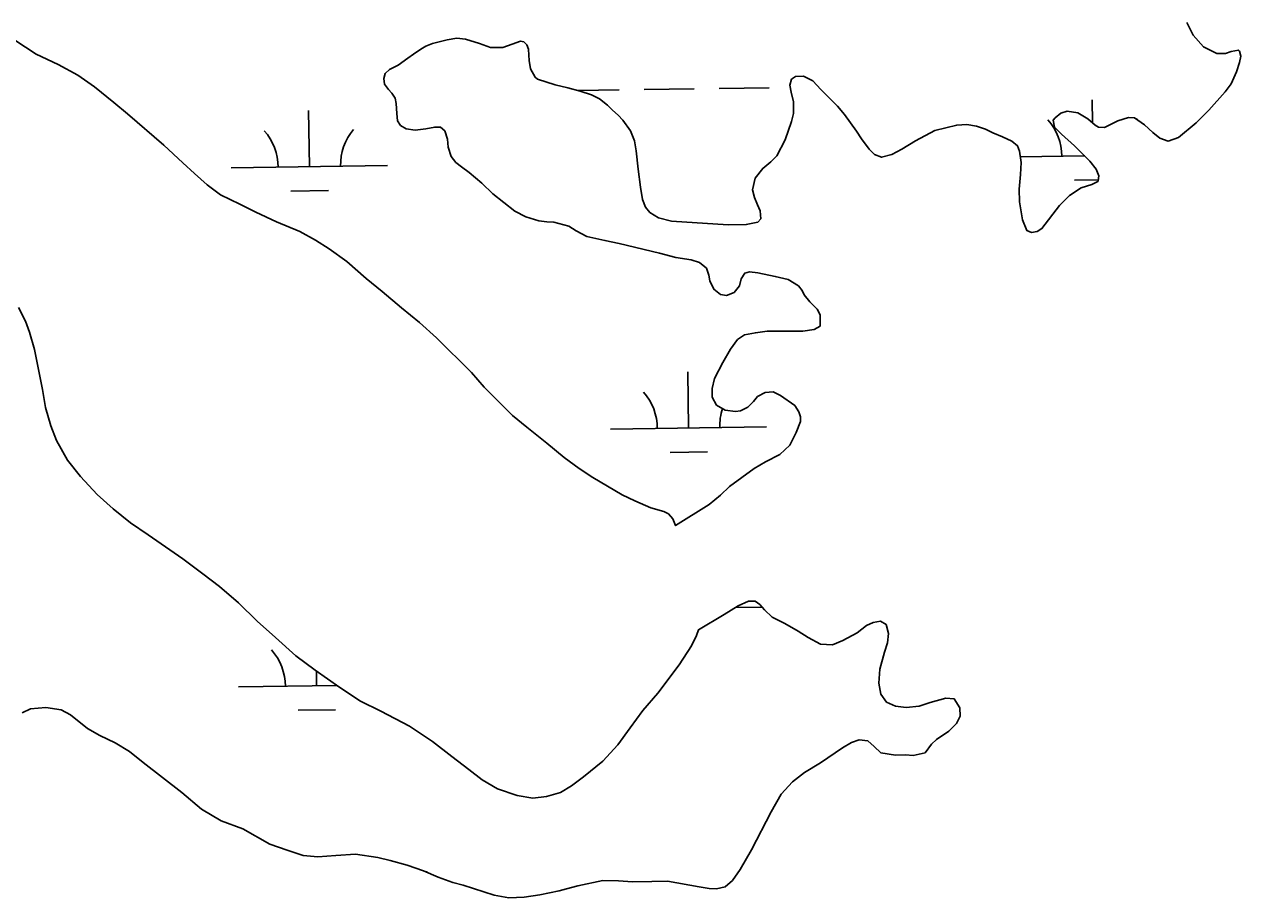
# Model space of a CAD drawing. Extents: x 3767014 to 3805179, y 361544 to 387384.
# Drawn here: x 3781258 to 3782037, y 369856 to 370416 of the extents above; entities that cross this region are included whole.
import ezdxf

# ---------------------------------------------------------------- set-up
doc = ezdxf.new("R2010")
doc.units = 0
doc.layers.add('V-TOPO-SHOR', color=7, linetype='Continuous')
doc.layers.add('V-WETL-SWMP', color=7, linetype='Continuous')

msp = doc.modelspace()

# ---------------------------------------------------------------- linework, layer by layer
at = {"layer": 'V-TOPO-SHOR'}
for points in [[(3781917.519, 370349.88), (3781916.729, 370354.339), (3781917.859, 370355.828), (3781921.484, 370358.836), (3781925.64, 370360.108), (3781932.482, 370359.01), (3781938.903, 370355.277), (3781943.58, 370351.109), (3781945.753, 370349.897), (3781949.552, 370349.794), (3781954.17, 370352.051), (3781958.113, 370353.999), (3781964.974, 370356.114), (3781968.773, 370356.014), (3781975.216, 370351.402), (3781980.397, 370346.564), (3781985.062, 370342.882), (3781990.369, 370340.969), (3781996.931, 370343.273), (3782008.188, 370352.606), (3782016.262, 370360.788), (3782026.778, 370372.535), (3782030.542, 370377.788), (3782034.055, 370385.372), (3782035.951, 370391.358), (3782036.729, 370395.368), (3782035.871, 370398.559), (3782035.267, 370399.325), (3782030.618, 370398.334), (3782027.048, 370397.076), (3782021.402, 370397.033), (3782012.919, 370401.498), (3782006.31, 370408.928), (3782002.317, 370416.909)], [(3781251.596, 370405.586), (3781265.393, 370396.808), (3781279.43, 370390.072), (3781292.015, 370383.301), (3781302.583, 370375.705), (3781315.145, 370365.83), (3781323.866, 370358.381), (3781347.153, 370338.489), (3781359.173, 370327.049), (3781366.62, 370320.151), (3781374.748, 370313.078), (3781383.446, 370306.598), (3781395.718, 370300.693), (3781406.031, 370295.418), (3781419.182, 370289.341), (3781434.179, 370283.017), (3781444.114, 370277.442)], [(3781674.78, 370094.607), (3781696.255, 370108.085), (3781703.6, 370114.207), (3781709.305, 370119.701), (3781725.181, 370131.289), (3781732.476, 370135.461), (3781741.606, 370140.261), (3781747.982, 370146.262), (3781752.066, 370154.345), (3781754.816, 370161.229), (3781754.836, 370164.344), (3781753.784, 370167.53), (3781751.154, 370171.555), (3781741.938, 370178.045), (3781737.306, 370180.363), (3781732.253, 370179.947), (3781727.256, 370177.291), (3781724.803, 370174.215), (3781721.1, 370170.422), (3781716.484, 370168.071), (3781713.281, 370167.698), (3781706.641, 370168.507), (3781701.105, 370171.876), (3781698.156, 370176.963), (3781698.215, 370182.417), (3781699.708, 370188.977), (3781705.103, 370199.233), (3781709.957, 370207.63), (3781714.378, 370213.872), (3781718.882, 370216.807), (3781725.954, 370218.247), (3781733.425, 370219.308), (3781749.1, 370219.208), (3781756.303, 370219.289), (3781763.581, 370220.248), (3781767.323, 370222.48), (3781767.342, 370229.589), (3781765.498, 370233.242), (3781760.903, 370237.998), (3781757.093, 370242.479), (3781755.858, 370245.174), (3781753.444, 370248.328), (3781746.823, 370252.35), (3781738.692, 370254.292), (3781727.438, 370256.643), (3781722.263, 370257.292), (3781719.267, 370256.44), (3781716.826, 370252.778), (3781715.675, 370248.172), (3781712.273, 370244.001), (3781707.356, 370242.028), (3781703.544, 370242.616), (3781699.27, 370246.112), (3781696.706, 370251.404), (3781696.225, 370255.191), (3781694.656, 370259.533), (3781690.181, 370263.315), (3781684.791, 370264.837), (3781674.919, 370266.346), (3781664.434, 370269.105), (3781638.774, 370275.286), (3781629.571, 370277.395), (3781617.924, 370279.931), (3781611.216, 370283.466), (3781606.371, 370286.462), (3781596.764, 370289.145), (3781592.285, 370289.229), (3781587.204, 370289.978), (3781578.866, 370292.401), (3781571.962, 370296.028), (3781557.864, 370307.167), (3781550.686, 370313.999), (3781542.535, 370320.809), (3781537.673, 370324.485), (3781534.099, 370327.317), (3781531.082, 370331.139), (3781529.186, 370337.029), (3781528.668, 370342.176), (3781526.978, 370347.488), (3781524.195, 370349.854), (3781520.59, 370349.96), (3781514.874, 370348.846), (3781507.983, 370347.994), (3781502.218, 370348.825), (3781498.658, 370351.074), (3781496.831, 370354.046), (3781496.33, 370358.611), (3781495.973, 370365.123), (3781495.212, 370368.415), (3781493.086, 370371.673), (3781490.886, 370374.053), (3781488.467, 370377.399), (3781488.08, 370381.188), (3781488.881, 370384.225), (3781491.541, 370386.918), (3781497.122, 370389.589), (3781503.447, 370394.076), (3781507.078, 370396.794), (3781511.673, 370399.925), (3781514.94, 370401.758), (3781519.179, 370403.517)], [(3781519.179, 370403.517), (3781528.467, 370405.889), (3781534.769, 370406.921), (3781540.235, 370406.374), (3781549.26, 370403.581), (3781556.334, 370400.931), (3781564.123, 370401.027), (3781570.203, 370403.122), (3781575.413, 370405.004), (3781577.566, 370404.572), (3781579.558, 370402.77), (3781580.601, 370399.972), (3781580.795, 370395.987), (3781580.976, 370392.679), (3781581.983, 370387.35), (3781584.844, 370381.872), (3781586.429, 370380.744), (3781597.618, 370377.125), (3781605.847, 370375.089), (3781613.684, 370373.043), (3781620.948, 370370.692), (3781626.075, 370368.093), (3781631.238, 370364.034), (3781634.527, 370360.902), (3781638.014, 370357.679), (3781641.113, 370354.347), (3781645.953, 370347.652), (3781648.549, 370341.094), (3781649.582, 370334.793), (3781650.843, 370323.043), (3781652.299, 370311.396), (3781653.565, 370303.542), (3781655.631, 370298.725), (3781658.347, 370295.19), (3781663.881, 370291.92), (3781672.304, 370289.792), (3781708.486, 370287.279), (3781720.068, 370287.465), (3781727.424, 370289.108), (3781729.515, 370291.205), (3781729.001, 370296.253), (3781727.248, 370300.204), (3781725.286, 370304.826), (3781723.992, 370309.858), (3781725.759, 370317.202), (3781730.666, 370323.459), (3781735.915, 370327.772), (3781739.616, 370331.661), (3781745.008, 370341.92), (3781749.102, 370353.509), (3781750.243, 370358.601), (3781750.444, 370366.199), (3781748.928, 370372.392), (3781747.943, 370376.846), (3781749.112, 370380.672), (3781751.605, 370382.292), (3781756.852, 370382.712), (3781762.77, 370379.55), (3781767.776, 370374.024), (3781773.162, 370368.804), (3781778.55, 370363.485), (3781782.968, 370358.046), (3781790.73, 370347.332), (3781793.867, 370342.446), (3781798.899, 370335.755), (3781802.295, 370332.335), (3781806.716, 370330.69), (3781813.395, 370332.317), (3781819.733, 370335.782), (3781828.46, 370341.158), (3781840.953, 370347.793), (3781854.887, 370351.254), (3781861.302, 370351.705), (3781867.558, 370350.593), (3781873.256, 370348.592), (3781877.983, 370346.372), (3781884.182, 370343.701), (3781890.191, 370340.93), (3781893.865, 370338.002), (3781895.02, 370334.625), (3781896.075, 370327.348), (3781895.78, 370319.551), (3781894.94, 370310.186), (3781895.141, 370302.111), (3781896.984, 370290.474), (3781899.683, 370283.724), (3781902.827, 370282.536), (3781906.417, 370283.015), (3781909.485, 370284.94), (3781920.704, 370299.821), (3781927.17, 370306.112), (3781934.544, 370310.968), (3781941.501, 370313.088), (3781945.346, 370315.13), (3781945.532, 370315.525), (3781945.839, 370318.841), (3781944.276, 370322.99), (3781940.058, 370328.239), (3781930.274, 370338.024), (3781921.912, 370345.51), (3781917.519, 370349.88)], [(3781444.114, 370277.442), (3781452.883, 370271.935), (3781464.338, 370263.78), (3781476.728, 370253.026), (3781486.833, 370244.545), (3781499.213, 370234.18), (3781510.895, 370224.672), (3781521.612, 370214.946), (3781544.085, 370192.704), (3781552.269, 370183.4), (3781561.526, 370173.928), (3781570.469, 370165.224), (3781579.581, 370157.69), (3781592.344, 370147.528), (3781603.438, 370138.295), (3781613.023, 370131.16), (3781621.8, 370125.362), (3781640.697, 370114.284), (3781648.648, 370110.6), (3781659.045, 370105.91), (3781667.213, 370103.627), (3781670.184, 370102.232), (3781673.005, 370099.068), (3781674.78, 370094.607)], [(3781689.552, 370027.881), (3781688.27, 370024.226), (3781685.104, 370017.586), (3781677.082, 370005.341), (3781663.524, 369987.179), (3781653.811, 369976.069), (3781645.756, 369965.096), (3781637.797, 369954.223), (3781628.262, 369943.704), (3781615.878, 369933.604), (3781608.183, 369927.83), (3781601.138, 369923.642), (3781592.094, 369920.97), (3781583.4, 369920.068), (3781573.371, 369921.682), (3781560.727, 369925.975), (3781550.89, 369931.705), (3781542.404, 369938.255), (3781531.619, 369946.606), (3781519.14, 369956.189), (3781504.495, 369966.21), (3781486.043, 369975.745), (3781472.956, 369982.18), (3781459.714, 369990.864), (3781444.061, 370002.033), (3781431.59, 370011.227), (3781418.571, 370022.853), (3781406.756, 370033.335), (3781394.81, 370045.089), (3781382.701, 370055.562), (3781372.02, 370063.623), (3781359.343, 370073.302), (3781337.024, 370088.713), (3781325.764, 370096.467), (3781314.672, 370105.4), (3781304.455, 370114.649), (3781293.69, 370126.134), (3781285.4, 370136.606), (3781278.433, 370149.07), (3781274.675, 370158.476), (3781271.345, 370170.342), (3781269.301, 370181.752), (3781265.813, 370199.981), (3781264.261, 370207.386), (3781261.146, 370218.474), (3781258.52, 370225.659), (3781254.094, 370234.363)], [(3781806.311, 369986.61), (3781805.068, 369993.59), (3781805.719, 370002.66), (3781808.564, 370013.633), (3781810.561, 370019.525), (3781811.191, 370025.479), (3781809.59, 370031.185), (3781806.032, 370033.335), (3781801.377, 370032.637), (3781797.144, 370030.585), (3781791.125, 370025.956), (3781781.903, 370020.959), (3781775.347, 370018.266), (3781767.548, 370018.755), (3781759.756, 370022.845), (3781753.229, 370026.97), (3781744.736, 370031.822), (3781736.648, 370036.004), (3781731.862, 370040.655), (3781728.858, 370043.989), (3781725.689, 370046.149), (3781721.503, 370046.143), (3781714.857, 370043.254), (3781705.846, 370037.579), (3781689.552, 370027.881)], [(3781256.253, 369974.682), (3781261.742, 369977.154), (3781271.455, 369977.978), (3781281.224, 369976.661), (3781287.342, 369973.404), (3781298.169, 369964.619), (3781306.066, 369960.238), (3781316.016, 369955.517), (3781325.113, 369949.803), (3781333.755, 369942.814), (3781358.667, 369923.568), (3781371.199, 369912.876), (3781383.841, 369905.497), (3781397.598, 369900.385), (3781414.975, 369890.592), (3781425.975, 369886.678), (3781436.383, 369883.137), (3781445.744, 369882.492), (3781457.217, 369883.166), (3781469.751, 369884.157), (3781484.117, 369881.881), (3781491.951, 369880.032), (3781503.027, 369877.091), (3781513.439, 369873.358), (3781522.88, 369869.405), (3781532.213, 369866.034), (3781538.879, 369864.25), (3781558.607, 369857.727), (3781568.088, 369856.21), (3781577.916, 369856.453), (3781587.808, 369857.963), (3781600.204, 369860.605), (3781604.945, 369861.793), (3781612.298, 369863.728), (3781628.276, 369867.14), (3781638.209, 369866.997), (3781647.183, 369866.341), (3781659.541, 369866.646), (3781669.662, 369866.702), (3781690.003, 369863.116), (3781696.354, 369862.2), (3781701.031, 369861.928), (3781706.551, 369863.232), (3781711.222, 369867.144), (3781716.205, 369874.373), (3781723.391, 369886.915), (3781736.13, 369911.18), (3781742.471, 369922.532), (3781749.673, 369930.401), (3781757.31, 369936.528), (3781767.675, 369942.625), (3781781.751, 369952.126), (3781787.408, 369955.673), (3781792.432, 369957.256), (3781797.996, 369956.615), (3781802.078, 369953.017), (3781806.266, 369949.031), (3781815.744, 369947.61), (3781821.974, 369947.665), (3781827.043, 369947.401), (3781834.596, 369949.05), (3781838.647, 369954.504), (3781841.981, 369957.508), (3781849.927, 369962.863), (3781854.674, 369967.75), (3781857.087, 369972.579), (3781856.958, 369977.834), (3781853.31, 369983.585), (3781847.943, 369984.136), (3781837.887, 369981.355), (3781830.842, 369978.844), (3781822.584, 369978.056), (3781815.654, 369978.858), (3781809.94, 369981.541), (3781806.311, 369986.61)]]:
    msp.add_lwpolyline(points, dxfattribs=at)
at = {"layer": 'V-WETL-SWMP'}
for p, q in [((3781612.294, 370373.406), (3781638.689, 370373.773)), ((3781654.688, 370373.995), (3781686.685, 370374.439)), ((3781702.683, 370374.662), (3781734.68, 370375.106)), ((3781941.856, 370352.645), (3781941.649, 370367.55)), ((3781440.289, 370324.582), (3781439.789, 370360.579)), ((3781390.294, 370323.888), (3781490.285, 370325.277)), ((3781895.558, 370330.906), (3781936.818, 370331.48)), ((3781930.365, 370315.957), (3781945.591, 370316.169)), ((3781428.505, 370308.986), (3781452.503, 370309.319)), ((3781683.111, 370157.126), (3781682.611, 370193.122)), ((3781633.116, 370156.431), (3781733.106, 370157.82)), ((3781671.326, 370141.53), (3781695.324, 370141.863)), ((3781713.023, 370042.098), (3781730.344, 370042.339)), ((3781444.91, 369991.939), (3781444.777, 370001.523)), ((3781394.915, 369991.245), (3781457.952, 369992.12)), ((3781433.126, 369976.343), (3781457.123, 369976.676)), ((3781514.708, 369872.826), (3781515.727, 369872.84))]:
    msp.add_line(p, q, dxfattribs=at)
for points in [[(3782002.317, 370416.91), (3782006.311, 370408.929), (3782012.92, 370401.498), (3782021.403, 370397.034), (3782027.048, 370397.076), (3782030.619, 370398.333), (3782035.268, 370399.324), (3782035.871, 370398.56), (3782036.729, 370395.368), (3782035.951, 370391.358), (3782034.055, 370385.372), (3782030.543, 370377.789), (3782026.778, 370372.536), (3782016.262, 370360.788), (3782008.189, 370352.606), (3781996.931, 370343.274), (3781990.368, 370340.97), (3781985.063, 370342.883), (3781980.397, 370346.565), (3781975.215, 370351.402), (3781968.773, 370356.014), (3781964.973, 370356.114), (3781958.113, 370353.998), (3781954.17, 370352.051), (3781949.552, 370349.795), (3781945.753, 370349.896), (3781943.581, 370351.108), (3781938.903, 370355.276), (3781932.482, 370359.011), (3781925.64, 370360.108), (3781921.485, 370358.837), (3781917.86, 370355.827), (3781916.729, 370354.339), (3781917.52, 370349.88), (3781921.912, 370345.51), (3781930.275, 370338.025), (3781940.057, 370328.239), (3781944.276, 370322.989), (3781945.839, 370318.841), (3781945.531, 370315.524), (3781945.346, 370315.13), (3781941.502, 370313.088), (3781934.545, 370310.969), (3781927.169, 370306.113), (3781920.704, 370299.82), (3781909.486, 370284.94), (3781906.418, 370283.014), (3781902.828, 370282.536), (3781899.683, 370283.724), (3781896.985, 370290.473), (3781895.14, 370302.11), (3781894.941, 370310.185), (3781895.78, 370319.552), (3781896.074, 370327.348), (3781895.019, 370334.624), (3781893.864, 370338.002), (3781890.19, 370340.93), (3781884.183, 370343.702), (3781877.983, 370346.372), (3781873.255, 370348.592), (3781867.559, 370350.593), (3781861.301, 370351.704), (3781854.887, 370351.254), (3781840.953, 370347.794), (3781828.461, 370341.158), (3781819.734, 370335.782), (3781813.394, 370332.316), (3781806.717, 370330.69), (3781802.295, 370332.334), (3781798.9, 370335.755), (3781793.867, 370342.445), (3781790.729, 370347.333), (3781782.968, 370358.045), (3781778.55, 370363.485), (3781773.161, 370368.804), (3781767.775, 370374.025), (3781762.771, 370379.549), (3781756.851, 370382.712), (3781751.605, 370382.291), (3781749.113, 370380.672), (3781747.942, 370376.846), (3781748.928, 370372.392), (3781750.444, 370366.198), (3781750.243, 370358.6), (3781749.103, 370353.509), (3781745.008, 370341.92), (3781739.615, 370331.662), (3781735.914, 370327.773), (3781730.666, 370323.458), (3781725.758, 370317.203), (3781723.992, 370309.858)], [(3781738.693, 370254.291), (3781746.822, 370252.35), (3781753.444, 370248.327), (3781755.858, 370245.174), (3781757.093, 370242.479), (3781760.903, 370237.997), (3781765.499, 370233.243), (3781767.342, 370229.589), (3781767.323, 370222.481), (3781763.581, 370220.247), (3781756.303, 370219.289), (3781749.101, 370219.208), (3781733.424, 370219.308), (3781725.954, 370218.247), (3781718.882, 370216.807), (3781714.379, 370213.872), (3781709.957, 370207.63), (3781705.102, 370199.234), (3781699.709, 370188.976), (3781698.216, 370182.417), (3781698.156, 370176.963), (3781701.105, 370171.876), (3781706.64, 370168.508), (3781713.28, 370167.698), (3781716.484, 370168.07), (3781721.099, 370170.423), (3781724.802, 370174.214), (3781727.257, 370177.292), (3781732.254, 370179.947), (3781737.306, 370180.364), (3781741.939, 370178.044), (3781751.154, 370171.554), (3781753.784, 370167.531), (3781754.837, 370164.344), (3781754.816, 370161.228), (3781752.066, 370154.345), (3781747.981, 370146.261), (3781741.607, 370140.262), (3781732.477, 370135.461), (3781725.181, 370131.289), (3781709.306, 370119.701), (3781703.6, 370114.206), (3781696.255, 370108.086), (3781674.78, 370094.607), (3781673.005, 370099.068), (3781670.184, 370102.231), (3781667.212, 370103.627), (3781659.045, 370105.911), (3781648.647, 370110.601), (3781640.698, 370114.285), (3781621.8, 370125.362), (3781613.023, 370131.16), (3781603.438, 370138.295), (3781592.345, 370147.528), (3781579.581, 370157.689), (3781570.47, 370165.225), (3781561.525, 370173.928), (3781552.269, 370183.4), (3781544.085, 370192.704), (3781521.613, 370214.946), (3781510.896, 370224.672), (3781499.214, 370234.181), (3781486.833, 370244.546), (3781476.729, 370253.027), (3781464.338, 370263.78), (3781452.884, 370271.936), (3781444.114, 370277.443), (3781434.179, 370283.018), (3781419.181, 370289.341), (3781406.032, 370295.418), (3781395.717, 370300.693), (3781383.445, 370306.598), (3781374.749, 370313.077), (3781366.62, 370320.151), (3781359.174, 370327.049), (3781347.154, 370338.489), (3781323.866, 370358.382), (3781315.146, 370365.83), (3781302.582, 370375.706), (3781292.015, 370383.302), (3781279.431, 370390.073), (3781265.393, 370396.807), (3781251.596, 370405.585)], [(3781723.992, 370309.858), (3781725.285, 370304.827), (3781727.248, 370300.203), (3781729.001, 370296.254), (3781729.515, 370291.204), (3781727.425, 370289.108), (3781720.067, 370287.466), (3781708.486, 370287.278), (3781672.305, 370289.792), (3781663.88, 370291.92), (3781658.347, 370295.191), (3781655.631, 370298.726), (3781653.565, 370303.543), (3781652.3, 370311.397), (3781650.844, 370323.044), (3781649.581, 370334.793), (3781648.549, 370341.095), (3781645.953, 370347.652), (3781641.114, 370354.347), (3781638.014, 370357.678), (3781634.527, 370360.902), (3781631.237, 370364.033), (3781626.074, 370368.092), (3781620.948, 370370.691), (3781613.685, 370373.043), (3781605.846, 370375.089), (3781597.618, 370377.125), (3781586.43, 370380.743), (3781584.845, 370381.872), (3781581.983, 370387.351), (3781580.975, 370392.68), (3781580.796, 370395.986), (3781580.601, 370399.973), (3781579.558, 370402.77), (3781577.566, 370404.571), (3781575.414, 370405.004), (3781570.203, 370403.123), (3781564.122, 370401.026), (3781556.335, 370400.931), (3781549.26, 370403.58), (3781540.235, 370406.375), (3781534.769, 370406.921), (3781528.467, 370405.889), (3781519.179, 370403.518), (3781514.939, 370401.758), (3781511.674, 370399.925), (3781507.078, 370396.794), (3781503.446, 370394.076), (3781497.122, 370389.589), (3781491.542, 370386.919), (3781488.882, 370384.225), (3781488.081, 370381.187), (3781488.467, 370377.4), (3781490.886, 370374.052), (3781493.086, 370371.673), (3781495.211, 370368.415), (3781495.974, 370365.124), (3781496.33, 370358.61), (3781496.832, 370354.046), (3781498.658, 370351.074), (3781502.218, 370348.825), (3781507.982, 370347.994), (3781514.874, 370348.845), (3781520.59, 370349.96), (3781524.195, 370349.854), (3781526.979, 370347.489), (3781528.668, 370342.176), (3781529.185, 370337.029), (3781531.083, 370331.138), (3781534.098, 370327.318), (3781537.672, 370324.485), (3781542.534, 370320.809), (3781550.685, 370314), (3781557.863, 370307.168), (3781571.963, 370296.028), (3781578.867, 370292.402), (3781587.203, 370289.979), (3781592.284, 370289.228), (3781596.764, 370289.144), (3781606.371, 370286.461), (3781611.216, 370283.465), (3781617.923, 370279.931), (3781629.571, 370277.396), (3781638.775, 370275.286), (3781664.434, 370269.105), (3781674.92, 370266.346), (3781684.79, 370264.837), (3781690.182, 370263.316), (3781694.656, 370259.532), (3781696.224, 370255.19), (3781696.707, 370251.405), (3781699.271, 370246.113), (3781703.544, 370242.617), (3781707.356, 370242.029), (3781712.272, 370244.001), (3781715.674, 370248.173), (3781716.826, 370252.778), (3781719.266, 370256.44), (3781722.263, 370257.293), (3781727.439, 370256.642), (3781738.693, 370254.291)], [(3781254.094, 370234.363), (3781258.52, 370225.658), (3781261.146, 370218.475), (3781264.26, 370207.386), (3781265.814, 370199.981), (3781269.301, 370181.752), (3781271.345, 370170.343), (3781274.675, 370158.476), (3781278.433, 370149.069), (3781285.401, 370136.606), (3781293.691, 370126.135), (3781304.454, 370114.648), (3781314.673, 370105.4), (3781325.765, 370096.467), (3781337.024, 370088.714), (3781359.344, 370073.301), (3781372.021, 370063.624), (3781382.7, 370055.562), (3781394.81, 370045.088), (3781406.756, 370033.336), (3781418.572, 370022.854), (3781431.591, 370011.226), (3781444.061, 370002.034), (3781459.714, 369990.863), (3781472.955, 369982.18), (3781486.042, 369975.745), (3781504.495, 369966.21), (3781519.14, 369956.19), (3781531.619, 369946.606), (3781542.403, 369938.254), (3781550.89, 369931.705), (3781560.728, 369925.974), (3781573.371, 369921.683), (3781583.401, 369920.069), (3781592.095, 369920.97), (3781601.138, 369923.642), (3781608.184, 369927.831), (3781615.877, 369933.604), (3781628.262, 369943.704), (3781637.797, 369954.223), (3781645.755, 369965.096), (3781653.81, 369976.068), (3781663.525, 369987.18), (3781677.083, 370005.34), (3781685.105, 370017.585), (3781688.271, 370024.226), (3781689.552, 370027.881), (3781705.846, 370037.578), (3781714.857, 370043.253), (3781721.503, 370046.143), (3781725.69, 370046.149), (3781728.858, 370043.988), (3781731.861, 370040.655), (3781736.649, 370036.003), (3781744.736, 370031.821), (3781753.228, 370026.969), (3781759.755, 370022.846), (3781767.548, 370018.755), (3781775.348, 370018.266), (3781781.902, 370020.959), (3781791.125, 370025.957), (3781797.144, 370030.584), (3781801.377, 370032.636), (3781806.032, 370033.335), (3781809.59, 370031.184), (3781811.192, 370025.479), (3781810.56, 370019.525), (3781808.563, 370013.634), (3781805.719, 370002.66), (3781805.067, 369993.59), (3781806.31, 369986.611), (3781809.94, 369981.541), (3781815.653, 369978.859)], [(3781815.653, 369978.859), (3781822.585, 369978.056), (3781830.841, 369978.844), (3781837.886, 369981.355), (3781847.942, 369984.135), (3781853.31, 369983.586), (3781856.957, 369977.834), (3781857.087, 369972.58), (3781854.675, 369967.75), (3781849.928, 369962.863), (3781841.98, 369957.507), (3781838.646, 369954.504), (3781834.595, 369949.049), (3781827.042, 369947.402), (3781821.973, 369947.666), (3781815.743, 369947.61), (3781806.265, 369949.031), (3781802.077, 369953.016), (3781797.997, 369956.615), (3781792.432, 369957.256), (3781787.408, 369955.672), (3781781.752, 369952.125), (3781767.675, 369942.626), (3781757.311, 369936.529), (3781749.674, 369930.401), (3781742.47, 369922.532), (3781736.13, 369911.18), (3781723.391, 369886.916), (3781716.205, 369874.374), (3781711.223, 369867.144), (3781706.55, 369863.232), (3781701.032, 369861.927), (3781696.353, 369862.201), (3781690.002, 369863.115), (3781669.663, 369866.702), (3781659.54, 369866.646), (3781647.183, 369866.341), (3781638.21, 369866.996), (3781628.276, 369867.14), (3781612.297, 369863.727), (3781604.946, 369861.793), (3781600.205, 369860.605), (3781587.808, 369857.963), (3781577.915, 369856.453), (3781568.088, 369856.21), (3781558.607, 369857.728), (3781538.878, 369864.251), (3781532.213, 369866.033), (3781522.881, 369869.405), (3781513.438, 369873.358), (3781503.026, 369877.092), (3781491.952, 369880.032), (3781484.118, 369881.882), (3781469.75, 369884.156), (3781457.216, 369883.165), (3781445.744, 369882.492), (3781436.382, 369883.137), (3781425.975, 369886.677), (3781414.975, 369890.592), (3781397.598, 369900.385), (3781383.842, 369905.497), (3781371.198, 369912.876), (3781358.668, 369923.568), (3781333.756, 369942.813), (3781325.113, 369949.804), (3781316.015, 369955.518), (3781306.066, 369960.238), (3781298.169, 369964.618), (3781287.341, 369973.405), (3781281.224, 369976.661), (3781271.456, 369977.978), (3781261.741, 369977.154), (3781256.253, 369974.682)]]:
    msp.add_lwpolyline(points, dxfattribs=at)
for centre, start, end in [((3781495.521, 370325.824), 140.024034, 181.567693), ((3781886.905, 370331.261), 0.024037, 41.567696), ((3781997.38, 370332.796), 140.024034, 140.779069), ((3781385.045, 370324.29), 0.024037, 41.567696), ((3781627.867, 370156.833), 0.024037, 41.567696), ((3781738.342, 370158.368), 161.493209, 181.567693), ((3781389.666, 369991.647), 0.024037, 41.567696)]:
    msp.add_arc(centre, 35.246, start, end, dxfattribs=at)

doc.saveas('drawing.dxf')
